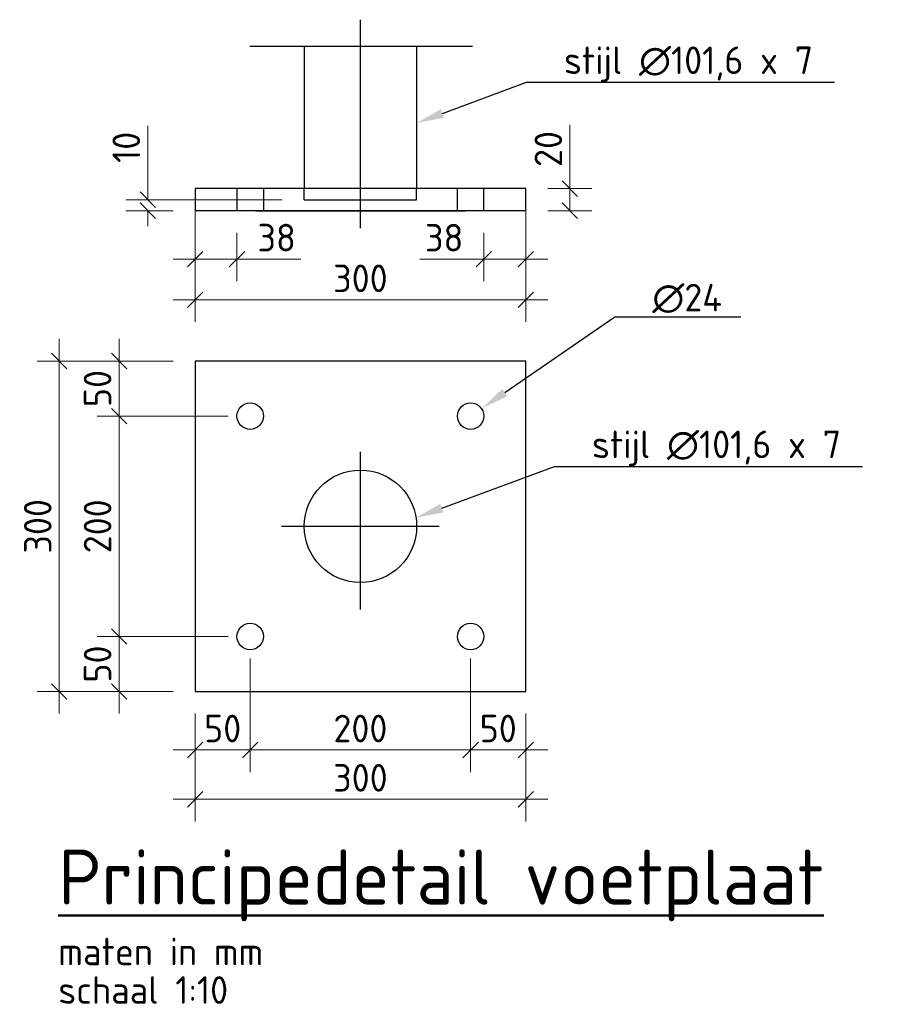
# Model space of a CAD drawing. Header units: metres. Extents: x -699 to 2316, y -1199 to 781.
# Tile 348 of 593: x 716.282 to 717.082, y -289.617 to -288.723. Entities that reach past the tile are written whole.
import ezdxf
from ezdxf import colors
from ezdxf.entities.mleader import LeaderData, LeaderLine
from ezdxf.math import Vec2, Vec3

# ---------------------------------------------------------------- set-up
doc = ezdxf.new("R2010")
doc.units = ezdxf.units.M
doc.header["$PDMODE"] = 1
doc.linetypes.add('XX-HART', pattern=[13, 4, -2, 1, -2, 4])
for name, color, linetype, lineweight in [('N-WE-SC-AFBREEKLIJN-GD', 7, 'Continuous', 25), ('N-WE-SC-HARTLIJN-GD', 7, 'XX-HART', 25), ('N-WE-SC-STAALVORM-G', 140, 'Continuous', 25), ('X-XX-AL-M', 7, 'Continuous', 18), ('X-XX-AL-T25', 7, 'Continuous', 25), ('X-XX-AL-T50', 130, 'Continuous', 50)]:
    doc.layers.add(name, color=color, linetype=linetype, lineweight=lineweight)
doc.styles.add('NLCS-ISO-M10-T25', font='NLCS-ISO.ttf', dxfattribs={"height": 0.025})
doc.styles.add('NLCS-ISO-M10-T50', font='NLCS-ISO.ttf', dxfattribs={"height": 0.05})
doc.dimstyles.new('NLCS-M10-T25-SCHRAP_A_L2_H1', dxfattribs={"dimscale": 0.01, "dimtxt": 2.5, "dimasz": 1.4, "dimexe": 2, "dimexo": 2, "dimgap": 0.7, "dimtad": 1, "dimzin": 0, "dimdsep": 46, "dimtxsty": 'NLCS-ISO-M10-T25', "dimblk": 'OBLIQUE', "dimcen": 0, "dimdle": 2, "dimclrd": 256, "dimclre": 256, "dimclrt": 256, "dimadec": 1, "dimazin": 0, "dimtfac": 1, "dimtdec": 3, "dimtofl": 0, "dimtmove": 0, "dimatfit": 3, "dimldrblk": 'OBLIQUE', "dimfxl": 2, "dimtfillclr": 256, "dimtolj": 1, "dimtzin": 0, "dimlwd": -1, "dimlwe": -1, "dimarcsym": 0})

# ---------------------------------------------------------------- blocks, each defined once
blk = doc.blocks.new('_Oblique')
at = {"color": 0, "linetype": 'ByBlock', "lineweight": -2}
blk.add_line((-0.5, -0.5), (0.5, 0.5), dxfattribs=at)
blk = doc.blocks.new('*D1603')
at = {"layer": 'Defpoints', "color": 0, "transparency": 16777216}
for p in [(716.44104, -289.03297), (716.3178, -289.33297), (716.44104, -289.33297)]:
    blk.add_point(p, dxfattribs=at)
at = {"layer": 'X-XX-AL-M', "transparency": 16777216}
for p, q in [((716.3178, -289.01297), (716.3178, -289.35297)), ((716.42104, -289.03297), (716.2978, -289.03297)), ((716.42104, -289.33297), (716.2978, -289.33297))]:
    blk.add_line(p, q, dxfattribs=at)
at = {"layer": 'X-XX-AL-M', "transparency": 16777216, "xscale": 0.014, "yscale": 0.014, "zscale": 0.014}
for p, rotation in [((716.3178, -289.03297), 90), ((716.3178, -289.33297), 270)]:
    blk.add_blockref('_Oblique', p, dxfattribs=dict(at, rotation=rotation))
at = {"layer": 'X-XX-AL-M', "transparency": 16777216, "insert": (716.2983, -289.18297), "char_height": 0.025, "attachment_point": 5, "rotation": 90, "style": 'NLCS-ISO-M10-T25'}
blk.add_mtext('\\A1;300', dxfattribs=at)
blk = doc.blocks.new('*D1604')
at = {"layer": 'Defpoints', "color": 0, "transparency": 16777216}
for p in [(716.49104, -289.29948), (716.69104, -289.29948), (716.69104, -289.38597)]:
    blk.add_point(p, dxfattribs=at)
at = {"layer": 'X-XX-AL-M', "transparency": 16777216}
for p, q in [((716.49104, -289.31948), (716.49104, -289.40597)), ((716.69104, -289.31948), (716.69104, -289.40597)), ((716.47104, -289.38597), (716.71104, -289.38597))]:
    blk.add_line(p, q, dxfattribs=at)
at = {"layer": 'X-XX-AL-M', "transparency": 16777216, "xscale": 0.014, "yscale": 0.014, "zscale": 0.014, "rotation": 180}
blk.add_blockref('_Oblique', (716.49104, -289.38597), dxfattribs=at)
at = {"layer": 'X-XX-AL-M', "transparency": 16777216, "xscale": 0.014, "yscale": 0.014, "zscale": 0.014}
blk.add_blockref('_Oblique', (716.69104, -289.38597), dxfattribs=at)
at = {"layer": 'X-XX-AL-M', "transparency": 16777216, "insert": (716.59104, -289.36647), "char_height": 0.025, "attachment_point": 5, "style": 'NLCS-ISO-M10-T25'}
blk.add_mtext('\\A1;200', dxfattribs=at)
blk = doc.blocks.new('*D1605')
at = {"layer": 'Defpoints', "color": 0, "transparency": 16777216}
for p in [(716.69104, -289.28297), (716.74104, -289.33297), (716.74104, -289.38597)]:
    blk.add_point(p, dxfattribs=at)
at = {"layer": 'X-XX-AL-M', "transparency": 16777216}
for p, q in [((716.69104, -289.30297), (716.69104, -289.40597)), ((716.74104, -289.35297), (716.74104, -289.40597)), ((716.67104, -289.38597), (716.76104, -289.38597))]:
    blk.add_line(p, q, dxfattribs=at)
at = {"layer": 'X-XX-AL-M', "transparency": 16777216, "xscale": 0.014, "yscale": 0.014, "zscale": 0.014, "rotation": 180}
blk.add_blockref('_Oblique', (716.69104, -289.38597), dxfattribs=at)
at = {"layer": 'X-XX-AL-M', "transparency": 16777216, "xscale": 0.014, "yscale": 0.014, "zscale": 0.014}
blk.add_blockref('_Oblique', (716.74104, -289.38597), dxfattribs=at)
at = {"layer": 'X-XX-AL-M', "transparency": 16777216, "insert": (716.71604, -289.36647), "char_height": 0.025, "attachment_point": 5, "style": 'NLCS-ISO-M10-T25'}
blk.add_mtext('\\A1;50', dxfattribs=at)
blk = doc.blocks.new('*D1606')
at = {"layer": 'Defpoints', "color": 0, "transparency": 16777216}
for p in [(716.49104, -289.28297), (716.44104, -289.33297), (716.44104, -289.38597)]:
    blk.add_point(p, dxfattribs=at)
at = {"layer": 'X-XX-AL-M', "transparency": 16777216}
for p, q in [((716.49104, -289.30297), (716.49104, -289.40597)), ((716.44104, -289.35297), (716.44104, -289.40597)), ((716.51104, -289.38597), (716.42104, -289.38597))]:
    blk.add_line(p, q, dxfattribs=at)
at = {"layer": 'X-XX-AL-M', "transparency": 16777216, "xscale": 0.014, "yscale": 0.014, "zscale": 0.014, "rotation": 180}
blk.add_blockref('_Oblique', (716.44104, -289.38597), dxfattribs=at)
at = {"layer": 'X-XX-AL-M', "transparency": 16777216, "xscale": 0.014, "yscale": 0.014, "zscale": 0.014}
blk.add_blockref('_Oblique', (716.49104, -289.38597), dxfattribs=at)
at = {"layer": 'X-XX-AL-M', "transparency": 16777216, "insert": (716.46604, -289.36647), "char_height": 0.025, "attachment_point": 5, "style": 'NLCS-ISO-M10-T25'}
blk.add_mtext('\\A1;50', dxfattribs=at)
blk = doc.blocks.new('*D1607')
at = {"layer": 'Defpoints', "color": 0, "transparency": 16777216}
for p in [(716.44104, -289.33297), (716.74104, -289.33297), (716.74104, -289.43072)]:
    blk.add_point(p, dxfattribs=at)
at = {"layer": 'X-XX-AL-M', "transparency": 16777216}
for p, q in [((716.44104, -289.35297), (716.44104, -289.45072)), ((716.74104, -289.35297), (716.74104, -289.45072)), ((716.42104, -289.43072), (716.76104, -289.43072))]:
    blk.add_line(p, q, dxfattribs=at)
at = {"layer": 'X-XX-AL-M', "transparency": 16777216, "xscale": 0.014, "yscale": 0.014, "zscale": 0.014, "rotation": 180}
blk.add_blockref('_Oblique', (716.44104, -289.43072), dxfattribs=at)
at = {"layer": 'X-XX-AL-M', "transparency": 16777216, "xscale": 0.014, "yscale": 0.014, "zscale": 0.014}
blk.add_blockref('_Oblique', (716.74104, -289.43072), dxfattribs=at)
at = {"layer": 'X-XX-AL-M', "transparency": 16777216, "insert": (716.59104, -289.41122), "char_height": 0.025, "attachment_point": 5, "style": 'NLCS-ISO-M10-T25'}
blk.add_mtext('\\A1;300', dxfattribs=at)
blk = doc.blocks.new('*D1608')
at = {"layer": 'Defpoints', "color": 0, "transparency": 16777216}
for p in [(716.44104, -289.03297), (716.37207, -289.08297), (716.45898, -289.08297)]:
    blk.add_point(p, dxfattribs=at)
at = {"layer": 'X-XX-AL-M', "transparency": 16777216}
for p, q in [((716.37207, -289.01297), (716.37207, -289.10297)), ((716.42104, -289.03297), (716.35207, -289.03297)), ((716.43898, -289.08297), (716.35207, -289.08297))]:
    blk.add_line(p, q, dxfattribs=at)
at = {"layer": 'X-XX-AL-M', "transparency": 16777216, "xscale": 0.014, "yscale": 0.014, "zscale": 0.014}
for p, rotation in [((716.37207, -289.03297), 90), ((716.37207, -289.08297), 270)]:
    blk.add_blockref('_Oblique', p, dxfattribs=dict(at, rotation=rotation))
at = {"layer": 'X-XX-AL-M', "transparency": 16777216, "insert": (716.35257, -289.05797), "char_height": 0.025, "attachment_point": 5, "rotation": 90, "style": 'NLCS-ISO-M10-T25'}
blk.add_mtext('\\A1;50', dxfattribs=at)
blk = doc.blocks.new('*D1609')
at = {"layer": 'Defpoints', "color": 0, "transparency": 16777216}
for p in [(716.49104, -289.08297), (716.37207, -289.28297), (716.45898, -289.28297)]:
    blk.add_point(p, dxfattribs=at)
at = {"layer": 'X-XX-AL-M', "transparency": 16777216}
for p, q in [((716.37207, -289.06297), (716.37207, -289.30297)), ((716.47104, -289.08297), (716.35207, -289.08297)), ((716.43898, -289.28297), (716.35207, -289.28297))]:
    blk.add_line(p, q, dxfattribs=at)
at = {"layer": 'X-XX-AL-M', "transparency": 16777216, "xscale": 0.014, "yscale": 0.014, "zscale": 0.014}
for p, rotation in [((716.37207, -289.08297), 90), ((716.37207, -289.28297), 270)]:
    blk.add_blockref('_Oblique', p, dxfattribs=dict(at, rotation=rotation))
at = {"layer": 'X-XX-AL-M', "transparency": 16777216, "insert": (716.35257, -289.18297), "char_height": 0.025, "attachment_point": 5, "rotation": 90, "style": 'NLCS-ISO-M10-T25'}
blk.add_mtext('\\A1;200', dxfattribs=at)
blk = doc.blocks.new('*D1610')
at = {"layer": 'Defpoints', "color": 0, "transparency": 16777216}
for p in [(716.49104, -289.28297), (716.37207, -289.33297), (716.44104, -289.33297)]:
    blk.add_point(p, dxfattribs=at)
at = {"layer": 'X-XX-AL-M', "transparency": 16777216}
for p, q in [((716.37207, -289.26297), (716.37207, -289.35297)), ((716.47104, -289.28297), (716.35207, -289.28297)), ((716.42104, -289.33297), (716.35207, -289.33297))]:
    blk.add_line(p, q, dxfattribs=at)
at = {"layer": 'X-XX-AL-M', "transparency": 16777216, "xscale": 0.014, "yscale": 0.014, "zscale": 0.014}
for p, rotation in [((716.37207, -289.28297), 90), ((716.37207, -289.33297), 270)]:
    blk.add_blockref('_Oblique', p, dxfattribs=dict(at, rotation=rotation))
at = {"layer": 'X-XX-AL-M', "transparency": 16777216, "insert": (716.35257, -289.30797), "char_height": 0.025, "attachment_point": 5, "rotation": 90, "style": 'NLCS-ISO-M10-T25'}
blk.add_mtext('\\A1;50', dxfattribs=at)
blk = doc.blocks.new('*D1615')
at = {"layer": 'Defpoints', "color": 0, "transparency": 16777216}
for p in [(716.74104, -288.87655), (716.74104, -288.89655), (716.78104, -288.89655)]:
    blk.add_point(p, dxfattribs=at)
at = {"layer": 'X-XX-AL-M', "transparency": 16777216}
for p, q in [((716.78104, -288.87655), (716.78104, -288.81855)), ((716.78104, -288.89655), (716.78104, -288.85655)), ((716.76104, -288.87655), (716.80104, -288.87655)), ((716.76104, -288.89655), (716.80104, -288.89655))]:
    blk.add_line(p, q, dxfattribs=at)
at = {"layer": 'X-XX-AL-M', "transparency": 16777216, "xscale": 0.014, "yscale": 0.014, "zscale": 0.014}
for p, rotation in [((716.78104, -288.87655), 90), ((716.78104, -288.89655), 270)]:
    blk.add_blockref('_Oblique', p, dxfattribs=dict(at, rotation=rotation))
at = {"layer": 'X-XX-AL-M', "transparency": 16777216, "insert": (716.76154, -288.84055), "char_height": 0.025, "attachment_point": 5, "rotation": 90, "style": 'NLCS-ISO-M10-T25'}
blk.add_mtext('\\A1;20', dxfattribs=at)
blk = doc.blocks.new('*D1616')
at = {"layer": 'Defpoints', "color": 0, "transparency": 16777216}
for p in [(716.44104, -288.87655), (716.74104, -288.87655), (716.74104, -288.97749)]:
    blk.add_point(p, dxfattribs=at)
at = {"layer": 'X-XX-AL-M', "transparency": 16777216}
for p, q in [((716.44104, -288.89655), (716.44104, -288.99749)), ((716.74104, -288.89655), (716.74104, -288.99749)), ((716.42104, -288.97749), (716.76104, -288.97749))]:
    blk.add_line(p, q, dxfattribs=at)
at = {"layer": 'X-XX-AL-M', "transparency": 16777216, "xscale": 0.014, "yscale": 0.014, "zscale": 0.014, "rotation": 180}
blk.add_blockref('_Oblique', (716.44104, -288.97749), dxfattribs=at)
at = {"layer": 'X-XX-AL-M', "transparency": 16777216, "xscale": 0.014, "yscale": 0.014, "zscale": 0.014}
blk.add_blockref('_Oblique', (716.74104, -288.97749), dxfattribs=at)
at = {"layer": 'X-XX-AL-M', "transparency": 16777216, "insert": (716.59104, -288.95799), "char_height": 0.025, "attachment_point": 5, "style": 'NLCS-ISO-M10-T25'}
blk.add_mtext('\\A1;300', dxfattribs=at)
blk = doc.blocks.new('*D1617')
at = {"layer": 'Defpoints', "color": 0, "transparency": 16777216}
for p in [(716.44104, -288.89655), (716.47904, -288.89655), (716.47904, -288.94051)]:
    blk.add_point(p, dxfattribs=at)
at = {"layer": 'X-XX-AL-M', "transparency": 16777216}
for p, q in [((716.44104, -288.91655), (716.44104, -288.96051)), ((716.47904, -288.91655), (716.47904, -288.96051)), ((716.42104, -288.94051), (716.47904, -288.94051)), ((716.47904, -288.94051), (716.53704, -288.94051))]:
    blk.add_line(p, q, dxfattribs=at)
at = {"layer": 'X-XX-AL-M', "transparency": 16777216, "xscale": 0.014, "yscale": 0.014, "zscale": 0.014, "rotation": 180}
blk.add_blockref('_Oblique', (716.44104, -288.94051), dxfattribs=at)
at = {"layer": 'X-XX-AL-M', "transparency": 16777216, "xscale": 0.014, "yscale": 0.014, "zscale": 0.014}
blk.add_blockref('_Oblique', (716.47904, -288.94051), dxfattribs=at)
at = {"layer": 'X-XX-AL-M', "transparency": 16777216, "insert": (716.51504, -288.92101), "char_height": 0.025, "attachment_point": 5, "style": 'NLCS-ISO-M10-T25'}
blk.add_mtext('\\A1;38', dxfattribs=at)
blk = doc.blocks.new('*D1618')
at = {"layer": 'Defpoints', "color": 0, "transparency": 16777216}
for p in [(716.70304, -288.89655), (716.74104, -288.89655), (716.70304, -288.94058)]:
    blk.add_point(p, dxfattribs=at)
at = {"layer": 'X-XX-AL-M', "transparency": 16777216}
for p, q in [((716.70304, -288.91655), (716.70304, -288.96058)), ((716.74104, -288.91655), (716.74104, -288.96058)), ((716.70304, -288.94058), (716.64504, -288.94058)), ((716.76104, -288.94058), (716.70304, -288.94058))]:
    blk.add_line(p, q, dxfattribs=at)
at = {"layer": 'X-XX-AL-M', "transparency": 16777216, "xscale": 0.014, "yscale": 0.014, "zscale": 0.014, "rotation": 180}
blk.add_blockref('_Oblique', (716.70304, -288.94058), dxfattribs=at)
at = {"layer": 'X-XX-AL-M', "transparency": 16777216, "xscale": 0.014, "yscale": 0.014, "zscale": 0.014}
blk.add_blockref('_Oblique', (716.74104, -288.94058), dxfattribs=at)
at = {"layer": 'X-XX-AL-M', "transparency": 16777216, "insert": (716.66704, -288.92108), "char_height": 0.025, "attachment_point": 5, "style": 'NLCS-ISO-M10-T25'}
blk.add_mtext('\\A1;38', dxfattribs=at)
blk = doc.blocks.new('*D1725')
at = {"layer": 'Defpoints', "color": 0, "transparency": 16777216}
for p in [(716.54004, -288.88655), (716.39811, -288.89655), (716.44104, -288.89655)]:
    blk.add_point(p, dxfattribs=at)
at = {"layer": 'X-XX-AL-M', "transparency": 16777216}
for p, q in [((716.39811, -288.88655), (716.39811, -288.81955)), ((716.52004, -288.88655), (716.37811, -288.88655)), ((716.42104, -288.89655), (716.37811, -288.89655)), ((716.39811, -288.89655), (716.39811, -288.91055))]:
    blk.add_line(p, q, dxfattribs=at)
at = {"layer": 'X-XX-AL-M', "transparency": 16777216, "xscale": 0.014, "yscale": 0.014, "zscale": 0.014}
for p, rotation in [((716.39811, -288.88655), 270), ((716.39811, -288.89655), 90)]:
    blk.add_blockref('_Oblique', p, dxfattribs=dict(at, rotation=rotation))
at = {"layer": 'X-XX-AL-M', "transparency": 16777216, "insert": (716.37861, -288.83905), "char_height": 0.025, "attachment_point": 5, "rotation": 90, "style": 'NLCS-ISO-M10-T25'}
blk.add_mtext('\\A1;10', dxfattribs=at)

msp = doc.modelspace()

# ---------------------------------------------------------------- linework, layer by layer
at = {"layer": 'N-WE-SC-AFBREEKLIJN-GD'}
msp.add_line((716.49069, -288.74722), (716.69272, -288.74722), dxfattribs=at)
at = {"layer": 'N-WE-SC-HARTLIJN-GD'}
for p, q in [((716.59104, -288.91228), (716.59104, -288.72322)), ((716.59104, -289.25839), (716.59104, -289.11545)), ((716.51957, -289.18297), (716.66251, -289.18297))]:
    msp.add_line(p, q, dxfattribs=at)
at = {"layer": 'N-WE-SC-STAALVORM-G'}
for p, q in [((716.54004, -288.74722), (716.54004, -288.87655)), ((716.64204, -288.74722), (716.64204, -288.87655)), ((716.44104, -288.87655), (716.44104, -288.89655)), ((716.44104, -288.87655), (716.44104, -288.89655)), ((716.74104, -288.87655), (716.44104, -288.87655)), ((716.47904, -288.87655), (716.47904, -288.89655)), ((716.50304, -288.87655), (716.50304, -288.89655)), ((716.54004, -288.88655), (716.54004, -288.87655)), ((716.64204, -288.88655), (716.64204, -288.87655)), ((716.67904, -288.89655), (716.67904, -288.87655)), ((716.70304, -288.89655), (716.70304, -288.87655)), ((716.74104, -288.89655), (716.74104, -288.87655)), ((716.74104, -288.89655), (716.74104, -288.87655)), ((716.54004, -288.88655), (716.64204, -288.88655)), ((716.54004, -288.88655), (716.64204, -288.88655)), ((716.74104, -288.89655), (716.44104, -288.89655)), ((716.49604, -288.89655), (716.68604, -288.89655)), ((716.68604, -288.89655), (716.49604, -288.89655)), ((716.49604, -288.89655), (716.68604, -288.89655)), ((716.44104, -289.03297), (716.44104, -289.33297)), ((716.74104, -289.03297), (716.44104, -289.03297)), ((716.74104, -289.33297), (716.74104, -289.03297)), ((716.44104, -289.33297), (716.74104, -289.33297))]:
    msp.add_line(p, q, dxfattribs=at)
for centre, radius in [((716.49104, -289.08297), 0.012), ((716.69104, -289.08297), 0.012), ((716.59104, -289.18297), 0.051), ((716.49104, -289.28297), 0.012), ((716.69104, -289.28297), 0.012)]:
    msp.add_circle(centre, radius, dxfattribs=at)

# ---------------------------------------------------------------- texts
at = {"layer": 'X-XX-AL-T25', "style": 'NLCS-ISO-M10-T25'}
for s, p in [('maten in mm', (716.31691, -289.58131)), ('schaal 1:10', (716.31691, -289.61631))]:
    msp.add_text(s, height=0.025, dxfattribs=at).set_placement(p)
at = {"layer": 'X-XX-AL-T50', "style": 'NLCS-ISO-M10-T50'}
msp.add_text('%%UPrincipedetail voetplaat', height=0.05, dxfattribs=at).set_placement((716.31691, -289.52631))

# ---------------------------------------------------------------- dimensions: what is measured, and where the dimension line sits
at = {"layer": 'X-XX-AL-M'}
for base, p1, p2, picture, middle in [((716.78104, -288.89655), (716.74104, -288.87655), (716.74104, -288.89655), '*D1615', (716.78104, -288.84055)), ((716.39811, -288.89655), (716.54004, -288.88655), (716.44104, -288.89655), '*D1725', (716.39811, -288.83905)), ((716.3178, -289.33297), (716.44104, -289.03297), (716.44104, -289.33297), '*D1603', (716.3178, -289.18297)), ((716.37207, -289.28297), (716.49104, -289.08297), (716.45898, -289.28297), '*D1609', (716.37207, -289.18297))]:
    dim = msp.add_linear_dim(base=base, p1=p1, p2=p2, angle=90, dimstyle='NLCS-M10-T25-SCHRAP_A_L2_H1', override={"dimdec": 0, "dimlfac": 1000}, dxfattribs=at)
    dim.commit()
    dim.dimension.update_dxf_attribs({"geometry": picture, "text_midpoint": middle, "dimtype": 160})
dim = msp.add_linear_dim(base=(716.74104, -288.97749), p1=(716.44104, -288.87655), p2=(716.74104, -288.87655), dimstyle='NLCS-M10-T25-SCHRAP_A_L2_H1', override={"dimdec": 0, "dimlfac": 1000}, dxfattribs=at)
dim.commit()
dim.dimension.update_dxf_attribs({"geometry": '*D1616', "text_midpoint": (716.59104, -288.97749), "dimtype": 160})
for base, p1, p2, picture, middle in [((716.47904, -288.94051), (716.44104, -288.89655), (716.47904, -288.89655), '*D1617', (716.51504, -288.92101)), ((716.70304, -288.94058), (716.74104, -288.89655), (716.70304, -288.89655), '*D1618', (716.66704, -288.92108)), ((716.44104, -289.38597), (716.49104, -289.28297), (716.44104, -289.33297), '*D1606', (716.46604, -289.36647)), ((716.74104, -289.38597), (716.69104, -289.28297), (716.74104, -289.33297), '*D1605', (716.71604, -289.36647)), ((716.69104, -289.38597), (716.49104, -289.29948), (716.69104, -289.29948), '*D1604', (716.59104, -289.36647)), ((716.74104, -289.43072), (716.44104, -289.33297), (716.74104, -289.33297), '*D1607', (716.59104, -289.41122))]:
    dim = msp.add_linear_dim(base=base, p1=p1, p2=p2, dimstyle='NLCS-M10-T25-SCHRAP_A_L2_H1', override={"dimdec": 0, "dimlfac": 1000}, dxfattribs=at)
    dim.commit()
    dim.dimension.update_dxf_attribs({"geometry": picture, "text_midpoint": middle})
for base, p1, p2, picture, middle in [((716.37207, -289.08297), (716.44104, -289.03297), (716.45898, -289.08297), '*D1608', (716.35257, -289.05797)), ((716.37207, -289.33297), (716.49104, -289.28297), (716.44104, -289.33297), '*D1610', (716.35257, -289.30797))]:
    dim = msp.add_linear_dim(base=base, p1=p1, p2=p2, angle=90, dimstyle='NLCS-M10-T25-SCHRAP_A_L2_H1', override={"dimdec": 0, "dimlfac": 1000}, dxfattribs=at)
    dim.commit()
    dim.dimension.update_dxf_attribs({"geometry": picture, "text_midpoint": middle})

# ---------------------------------------------------------------- leaders
at = {"layer": 'X-XX-AL-T25'}
ml = msp.add_multileader_mtext('Standard', dxfattribs=at)
ml.set_content('stijl ∅101,6 x 7 ', color=256, style='NLCS-ISO-M10-T25')
ml.set_leader_properties(color=256, linetype='ByLayer', lineweight=-1)
ml.build(insert=Vec2(0, 0))
ml.multileader.update_dxf_attribs({"text_left_attachment_type": 5, "text_right_attachment_type": 5, "dogleg_length": 0.025, "arrow_head_size": 0.025})
ctx = ml.context
ctx.base_point, ctx.char_height, ctx.arrow_head_size, ctx.landing_gap_size, ctx.plane_origin = Vec3(716.76669, -288.78004), 0.025, 0.025, 0.009, Vec3(-0.08022, 0.21288)
ctx.left_attachment, ctx.right_attachment = 5, 5
notes = []
notes.append((ctx, [(0, (1, 1, 0), (716.74169, -288.78004), (1, 0), 0.025, [(0, [(716.64204, -288.81699)], 0, [])])]))
ctx.mtext.insert, ctx.mtext.flow_direction = Vec3(716.77569, -288.74754), 5
ml = msp.add_multileader_mtext('Standard', dxfattribs=at)
ml.set_content('∅24 ', color=256, style='NLCS-ISO-M10-T25')
ml.set_leader_properties(color=256, linetype='ByLayer', lineweight=-1)
ml.build(insert=Vec2(0, 0))
ml.multileader.update_dxf_attribs({"text_left_attachment_type": 5, "text_right_attachment_type": 5, "dogleg_length": 0.025, "arrow_head_size": 0.025})
ctx = ml.context
ctx.base_point, ctx.char_height, ctx.arrow_head_size, ctx.landing_gap_size = Vec3(716.84691, -288.99292), 0.025, 0.025, 0.009
ctx.left_attachment, ctx.right_attachment = 5, 5
notes.append((ctx, [(0, (1, 1, 0), (716.82191, -288.99292), (1, 0), 0.025, [(0, [(716.70145, -289.0758)], 0, [])])]))
ctx.mtext.insert, ctx.mtext.flow_direction = Vec3(716.85591, -288.96292), 5
ml = msp.add_multileader_mtext('Standard', dxfattribs=at)
ml.set_content('stijl ∅101,6 x 7 ', color=256, style='NLCS-ISO-M10-T25')
ml.set_leader_properties(color=256, linetype='ByLayer', lineweight=-1)
ml.build(insert=Vec2(0, 0))
ml.multileader.update_dxf_attribs({"text_left_attachment_type": 5, "text_right_attachment_type": 5, "dogleg_length": 0.025, "arrow_head_size": 0.025})
ctx = ml.context
ctx.base_point, ctx.char_height, ctx.arrow_head_size, ctx.landing_gap_size, ctx.plane_origin = Vec3(716.79208, -289.1286), 0.025, 0.025, 0.009, Vec3(-0.05483, -0.13568)
ctx.left_attachment, ctx.right_attachment = 5, 5
notes.append((ctx, [(0, (1, 1, 0), (716.76708, -289.1286), (1, 0), 0.025, [(0, [(716.64144, -289.17519)], 0, [])])]))
ctx.mtext.insert, ctx.mtext.flow_direction = Vec3(716.80108, -289.0961), 5
for ctx, leaders in notes:
    for number, flags, end, landing, length, lines in leaders:
        leader = LeaderData()
        leader.index, (leader.has_last_leader_line, leader.has_dogleg_vector, leader.attachment_direction) = number, flags
        leader.last_leader_point, leader.dogleg_vector, leader.dogleg_length = Vec3(end), Vec3(landing), length
        for number, points, colour, breaks in lines:
            line = LeaderLine()
            line.index, line.vertices, line.color, line.breaks = number, Vec3.list(points), colors.encode_raw_color(colour), breaks
            leader.lines.append(line)
        ctx.leaders.append(leader)

doc.saveas('drawing.dxf')
